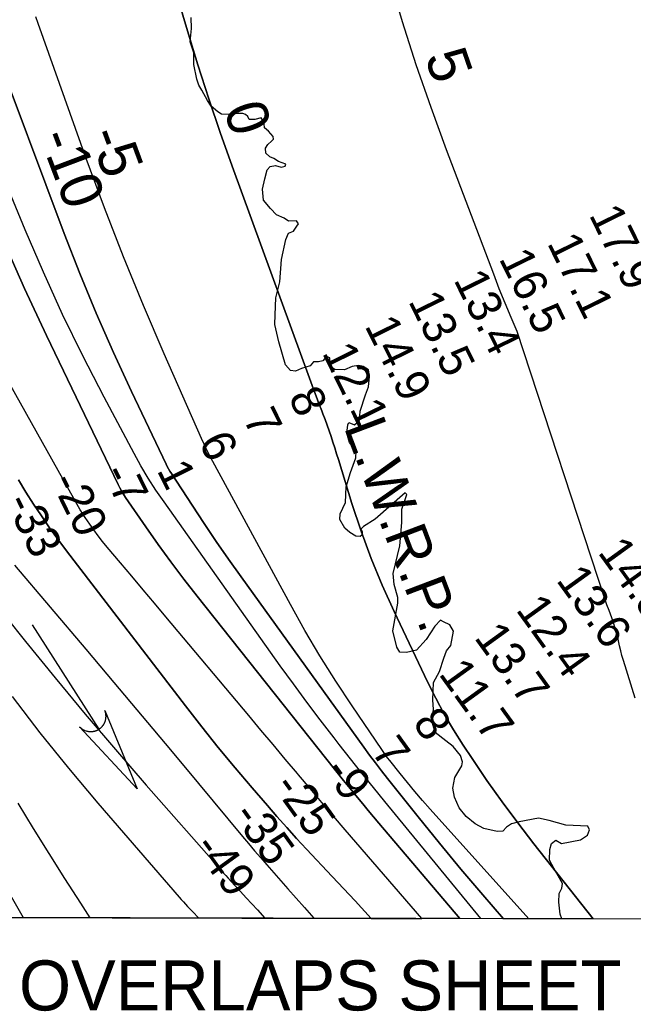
# Model space of a CAD drawing. Extents: x 3177185 to 3215018, y 812988 to 838321.
# Drawn here: x 3198839 to 3200064, y 818172 to 820151 of the extents above; entities that cross this region are included whole.
import ezdxf

# ---------------------------------------------------------------- set-up
doc = ezdxf.new("R2010")
doc.units = 0
for name, color, linetype in [('V-ANNO-TEXT', 7, 'Continuous'), ('V-GRID-FRAM', 7, 'Continuous'), ('V-RIVR-EDGE', 7, 'Continuous'), ('V-RIVR-RANG', 7, 'Continuous'), ('V-STRM-FLOW', 7, 'Continuous'), ('V-TOPO-DPTH', 7, 'Continuous'), ('V-TOPO-MAJR', 7, 'Continuous'), ('V-TOPO-MAJR-IDEN', 7, 'Continuous'), ('V-TOPO-MINR', 7, 'Continuous'), ('V-TOPO-MINR-IDEN', 7, 'Continuous'), ('V-TOPO-WATR', 7, 'Continuous'), ('V-TOPO-WATR-IDEN', 7, 'Continuous')]:
    doc.layers.add(name, color=color, linetype=linetype)

msp = doc.modelspace()

# ---------------------------------------------------------------- linework, layer by layer
at = {"layer": 'V-GRID-FRAM'}
msp.add_lwpolyline([(3181402.4, 836586.1), (3212801.6, 836513), (3212767.2, 818326.1), (3181352.2, 818399.3), (3181402.4, 836586.1)], dxfattribs=at)
at = {"layer": 'V-RIVR-EDGE'}
for points in [[(3199517.3, 819351), (3199518.7, 819369.7), (3199529.2, 819402.3), (3199535.3, 819418.8), (3199537.5, 819439.2), (3199535.4, 819452.7), (3199525, 819459.3), (3199515.4, 819461), (3199502.8, 819459.3), (3199487.6, 819452.8), (3199468.4, 819453.3), (3199460.6, 819457.7), (3199458, 819466.8), (3199458.1, 819476.4), (3199451.6, 819479.4), (3199444.1, 819470.3), (3199435.4, 819468.6), (3199425.5, 819468.6), (3199418.9, 819460.4), (3199401.5, 819455.2), (3199389.8, 819449.6), (3199379.3, 819450.9), (3199369.4, 819462.3), (3199356.4, 819508.4), (3199348.3, 819543.2), (3199348.7, 819562.3), (3199350.1, 819596.2), (3199358, 819627.9), (3199361.6, 819673.1), (3199370, 819713.1), (3199375.2, 819725.7), (3199385.7, 819729.5), (3199392.2, 819739.5), (3199395.3, 819744.3), (3199391.4, 819750), (3199375.7, 819749.6), (3199367, 819755.2), (3199351.4, 819762.2), (3199339.3, 819774.4), (3199325.4, 819791), (3199323.3, 819813.2), (3199328.1, 819834), (3199332.9, 819851.8), (3199339, 819858.3), (3199349.5, 819860.5), (3199360.8, 819857.4), (3199368.6, 819859.1), (3199369.9, 819863.5), (3199355.2, 819868.3), (3199346.5, 819874.4), (3199338.2, 819877.9), (3199330.4, 819884.9), (3199329.6, 819894.9), (3199333.9, 819902.2), (3199341.8, 819909.2), (3199345.3, 819913.1), (3199344.8, 819918.3), (3199335.3, 819929.2), (3199327.5, 819935.7), (3199326.7, 819944), (3199324.1, 819950.5), (3199320.6, 819955.7), (3199308, 819952.7), (3199297.1, 819952.3), (3199294.1, 819958.4), (3199289.7, 819962.3), (3199284.1, 819964.5), (3199275, 819964.5), (3199255.4, 819962.4), (3199241.9, 819963.3), (3199234.6, 819967.7), (3199221.1, 819979), (3199213.7, 819990.3), (3199202.1, 820010.8), (3199196.4, 820020.8), (3199192.6, 820033), (3199186.1, 820062.1), (3199186.2, 820085.6), (3199178.8, 820107.4), (3199181.5, 820133.9), (3199180.7, 820156)], [(3199921.7, 818356), (3199918.3, 818365.1), (3199915.7, 818389), (3199916.2, 818406.8), (3199921.4, 818417.2), (3199923.2, 818426.8), (3199905.4, 818457.3), (3199896.8, 818472.9), (3199897.7, 818494.7), (3199900.8, 818506.4), (3199909.5, 818512.9), (3199920.8, 818506.8), (3199959.1, 818514.1), (3199973, 818523.2), (3199976.9, 818533.6), (3199973.5, 818541), (3199929.6, 818543.3), (3199896.6, 818552.5), (3199875.3, 818557.3), (3199836.1, 818550), (3199820.9, 818545.7), (3199810.9, 818539.2), (3199803.9, 818531.4), (3199792.6, 818530.6), (3199765.7, 818536.3), (3199748.7, 818545.9), (3199730.5, 818560.3), (3199716.2, 818577.7), (3199707.1, 818599), (3199704.1, 818617.3), (3199707.7, 818638.1), (3199722.1, 818661.6), (3199723.4, 818669.8), (3199719.1, 818682), (3199704.4, 818700.3), (3199690, 818711.2), (3199668.8, 818728.2), (3199661.9, 818751.7), (3199665, 818773.9), (3199664.2, 818793.4), (3199665.5, 818827.8), (3199677.3, 818850.3), (3199686.1, 818876.8), (3199691.4, 818891.2), (3199699.6, 818902), (3199705.4, 818930.7), (3199697.6, 818943.3), (3199685.4, 818949.4), (3199678.9, 818952.5), (3199667.6, 818940.3), (3199650.5, 818913.9), (3199631.4, 818892.6), (3199611.4, 818887.9), (3199597.9, 818888.3), (3199591.8, 818898.8), (3199584.1, 818931), (3199593.8, 818986.2), (3199594.2, 818997.5), (3199586.9, 819023.6), (3199584.4, 819045.7), (3199598, 819100.9), (3199602, 819147.8), (3199602.1, 819174.4), (3199611.7, 819203.5), (3199608.7, 819206.9), (3199549, 819154.5), (3199525.5, 819139.8), (3199520.3, 819134.1), (3199522.4, 819129.3), (3199522, 819122.4), (3199518.5, 819119.4), (3199509.8, 819120.2), (3199498.1, 819127.7), (3199488.1, 819136), (3199478.1, 819153.8), (3199479, 819165.1), (3199489.1, 819187.2), (3199490.9, 819219), (3199499.2, 819247.6), (3199510.2, 819276.7), (3199510.6, 819290.2), (3199497.6, 819307.2), (3199492, 819325.9), (3199493.8, 819342.8), (3199496, 819347.6), (3199507.3, 819342.4), (3199517.3, 819351)]]:
    msp.add_lwpolyline(points, dxfattribs=at)
at = {"layer": 'V-STRM-FLOW'}
msp.add_line((3198863.5, 818943.3), (3198996.8, 818734.7), dxfattribs=at)
msp.add_lwpolyline([(3199008.6, 818772), (3199073.1, 818615.4), (3198958.1, 818739.6), (3198960.2, 818737.5), (3198962.5, 818735.7), (3198963.5, 818735), (3198964.4, 818734.5), (3198965.5, 818733.8), (3198966.6, 818733.2), (3198967.5, 818732.8), (3198968.8, 818732.2), (3198970.3, 818731.7), (3198971.1, 818731.4), (3198972.2, 818731.1), (3198973.6, 818730.7), (3198974.7, 818730.5), (3198976, 818730.3), (3198976.8, 818730.2), (3198977.7, 818730.1), (3198978.7, 818730), (3198979.7, 818729.9), (3198980.7, 818729.9), (3198981.6, 818730), (3198982.8, 818730), (3198984, 818730.2), (3198984.9, 818730.3), (3198986, 818730.5), (3198986.9, 818730.6), (3198987.7, 818730.8), (3198988.4, 818731), (3198989.3, 818731.3), (3198990.3, 818731.6), (3198991.2, 818731.9), (3198992.2, 818732.3), (3198993, 818732.7), (3198993.9, 818733.1), (3198994.6, 818733.5), (3198995.7, 818734.1), (3198996.8, 818734.7), (3198997.2, 818735), (3198997.7, 818735.3), (3198998.3, 818735.7), (3198998.8, 818736.2), (3198999.4, 818736.6), (3198999.9, 818737), (3199000.5, 818737.5), (3199000.9, 818737.9), (3199001.5, 818738.5), (3199002.1, 818739), (3199002.4, 818739.4), (3199003.3, 818740.3), (3199003.8, 818740.9), (3199004.1, 818741.3), (3199004.6, 818741.9), (3199005, 818742.5), (3199005.5, 818743.1), (3199006, 818743.9), (3199006.4, 818744.6), (3199006.8, 818745.1), (3199007, 818745.6), (3199007.4, 818746.3), (3199007.7, 818746.9), (3199008.1, 818747.6), (3199008.4, 818748.4), (3199008.7, 818749.1), (3199009.1, 818750.1), (3199009.3, 818750.8), (3199009.6, 818751.6), (3199009.8, 818752.3), (3199009.9, 818753), (3199010.1, 818753.7), (3199010.3, 818754.7), (3199010.3, 818754.7), (3199010.4, 818755.3), (3199010.5, 818755.8), (3199010.6, 818756.5), (3199010.7, 818757.3), (3199010.8, 818758), (3199010.8, 818758.6), (3199010.9, 818759.4), (3199010.9, 818760.2), (3199010.9, 818760.7), (3199010.9, 818761.4), (3199010.8, 818762.4), (3199010.8, 818762.9), (3199010.7, 818763.4), (3199010.7, 818763.8), (3199010.6, 818764.3), (3199010.5, 818765), (3199010.4, 818765.6), (3199010.3, 818766.2), (3199010.2, 818766.9), (3199010, 818767.7), (3199009.9, 818768.2), (3199009.7, 818768.9), (3199009.4, 818769.8), (3199009.2, 818770.5), (3199009, 818771), (3199008.8, 818771.4), (3199008.7, 818771.7)], close=True, dxfattribs=at)
at = {"layer": 'V-TOPO-DPTH'}
for points in [[(3200302.9, 820692.1), (3200255.9, 819753.6), (3200378, 818668.8), (3200455.9, 818354.8), (3199984.6, 818355.9)], [(3199146, 820224), (3199173.7, 820129.8), (3199194.4, 820061.6), (3199216, 819993.8), (3199238.9, 819926.4), (3199262.7, 819859.3), (3199420, 819428.5), (3199425.4, 819414.1), (3199430.8, 819399.7), (3199436.3, 819385.3), (3199441.9, 819370.9), (3199444.3, 819364.6), (3199448.7, 819353.4), (3199452.8, 819342.1), (3199456.8, 819330.7), (3199460.6, 819319.3), (3199464.3, 819307.9), (3199468, 819296.4), (3199471.6, 819284.9), (3199475.2, 819273.4), (3199502.3, 819185.4), (3199520.6, 819130.4), (3199540.4, 819075.9), (3199562.7, 819022.4), (3199586.5, 818969.5), (3199653.3, 818829.3), (3199669.6, 818796.9), (3199686.8, 818764.9), (3199705.3, 818733.8), (3199724.7, 818703.1), (3199742.5, 818676.1), (3199772.1, 818632.6), (3199802.3, 818589.7), (3199833.6, 818547.6), (3199865.7, 818506.1), (3199984.6, 818355.9)], [(3199984.6, 818355.9), (3199865.7, 818506.1), (3199833.6, 818547.6), (3199802.3, 818589.7), (3199772.1, 818632.6), (3199742.5, 818676.1), (3199724.7, 818703.1), (3199705.3, 818733.8), (3199686.8, 818764.9), (3199669.6, 818796.9), (3199653.3, 818829.3), (3199586.5, 818969.5), (3199562.7, 819022.4), (3199540.4, 819075.9), (3199520.6, 819130.4), (3199502.3, 819185.4), (3199475.2, 819273.4), (3199471.6, 819284.9), (3199468, 819296.4), (3199464.3, 819307.9), (3199460.6, 819319.3), (3199456.8, 819330.7), (3199452.8, 819342.1), (3199448.7, 819353.4), (3199444.3, 819364.6), (3199441.9, 819370.9), (3199436.3, 819385.3), (3199430.8, 819399.7), (3199425.4, 819414.1), (3199420, 819428.5), (3199262.7, 819859.3), (3199238.9, 819926.4), (3199216, 819993.8), (3199194.4, 820061.6), (3199173.7, 820129.8), (3199146, 820224)], [(3198781.7, 820111), (3198927.4, 819724.6), (3198958.7, 819644.8), (3198991.3, 819565.6), (3199025.9, 819487.1), (3199061.8, 819409.3), (3199130.9, 819264.3), (3199133.3, 819259.4), (3199135.9, 819254.6), (3199138.7, 819249.9), (3199141.6, 819245.3), (3199182.8, 819181.9), (3199206.7, 819145.8), (3199230.9, 819109.9), (3199255.6, 819074.4), (3199280.7, 819039.1), (3199525.8, 818699.1), (3199537.4, 818683.2), (3199549.1, 818667.5), (3199561.1, 818651.9), (3199573.3, 818636.5), (3199634.5, 818559.7), (3199677, 818507.3), (3199720, 818455.2), (3199763.8, 818403.8), (3199805.2, 818356.3), (3199717.9, 818356.5)], [(3199984.6, 818355.9), (3199805.2, 818356.3), (3199763.8, 818403.8), (3199720, 818455.2), (3199677, 818507.3), (3199634.5, 818559.7), (3199573.3, 818636.5), (3199561.1, 818651.9), (3199549.1, 818667.5), (3199537.4, 818683.2), (3199525.8, 818699.1), (3199280.7, 819039.1), (3199255.6, 819074.4), (3199230.9, 819109.9), (3199206.7, 819145.8), (3199182.8, 819181.9), (3199141.6, 819245.3), (3199138.7, 819249.9), (3199135.9, 819254.6), (3199133.3, 819259.4), (3199130.9, 819264.3), (3199061.8, 819409.3), (3199025.9, 819487.1), (3198991.3, 819565.6), (3198958.7, 819644.8), (3198927.4, 819724.6), (3198781.7, 820111)], [(3199717.9, 818356.5), (3199556.2, 818546.9), (3199545.3, 818559.7), (3199534.5, 818572.5), (3199523.8, 818585.4), (3199513.1, 818598.4), (3199498.5, 818616.1), (3199495.2, 818620.2), (3199491.8, 818624.3), (3199488.5, 818628.4), (3199485.2, 818632.6), (3199192.8, 819000.3), (3199166.3, 819034.4), (3199140.3, 819068.8), (3199115, 819103.7), (3199090.3, 819139), (3199049.9, 819197.8), (3199045.8, 819204.1), (3199042, 819210.5), (3199038.4, 819217), (3199035, 819223.7), (3198891.7, 819521), (3198848.1, 819615), (3198806.3, 819709.8)], [(3198806.3, 819709.8), (3198848.1, 819615), (3198891.7, 819521), (3199035, 819223.7), (3199038.4, 819217), (3199042, 819210.5), (3199045.8, 819204.1), (3199049.9, 819197.8), (3199090.3, 819139), (3199115, 819103.7), (3199140.3, 819068.8), (3199166.3, 819034.4), (3199192.8, 819000.3), (3199485.2, 818632.6), (3199488.5, 818628.4), (3199491.8, 818624.3), (3199495.2, 818620.2), (3199498.5, 818616.1), (3199513.1, 818598.4), (3199523.8, 818585.4), (3199534.5, 818572.5), (3199545.3, 818559.7), (3199556.2, 818546.9), (3199717.9, 818356.5), (3199641.7, 818356.7)], [(3199641.7, 818356.7), (3199488.9, 818533.9), (3199465.5, 818561.2), (3199442.1, 818588.6), (3199418.8, 818616), (3199395.5, 818643.5), (3199393.2, 818646.3), (3199368.9, 818675.2), (3199344.6, 818704.2), (3199320.3, 818733.1), (3199296, 818762.1), (3199130.4, 818959.4), (3199107.8, 818986.3), (3199085.2, 819013.2), (3199062.6, 819040.1), (3199039.9, 819066.9), (3199013.2, 819098.4), (3199004.1, 819109.6), (3198995.1, 819121), (3198986.5, 819132.6), (3198978.2, 819144.5), (3198964.6, 819164.4), (3198963.2, 819166.4), (3198960.7, 819170.6), (3198959.4, 819172.7), (3198698.1, 819637.9)], [(3199540.7, 818356.9), (3199641.7, 818356.7), (3199488.9, 818533.9), (3199465.5, 818561.2), (3199442.1, 818588.6), (3199418.8, 818616), (3199395.5, 818643.5), (3199393.2, 818646.3), (3199368.9, 818675.2), (3199344.6, 818704.2), (3199320.3, 818733.1), (3199296, 818762.1), (3199130.4, 818959.4), (3199107.8, 818986.3), (3199085.2, 819013.2), (3199062.6, 819040.1), (3199039.9, 819066.9), (3199013.2, 819098.4), (3199004.1, 819109.6), (3198995.1, 819121), (3198986.5, 819132.6), (3198978.2, 819144.5), (3198964.6, 819164.4), (3198963.2, 819166.4), (3198960.7, 819170.6), (3198959.4, 819172.7), (3198698.1, 819637.9)], [(3198504.8, 818359.3), (3199540.7, 818356.9), (3199508.4, 818391.7), (3199462.8, 818440.5), (3199411.7, 818495), (3199391.7, 818516.5), (3199371.9, 818538.3), (3199352.5, 818560.2), (3199333.2, 818582.3), (3199302.7, 818617.7), (3199268.7, 818657.9), (3199235.1, 818698.5), (3199202.2, 818739.6), (3199169.7, 818781.2), (3198931.7, 819091.2), (3198914.6, 819114), (3198897.9, 819137.1), (3198881.7, 819160.6), (3198866, 819184.3), (3198850.7, 819208.4), (3198835.7, 819232.7)], [(3198835.7, 819232.7), (3198850.7, 819208.4), (3198866, 819184.3), (3198881.7, 819160.6), (3198897.9, 819137.1), (3198914.6, 819114), (3198931.7, 819091.2), (3199169.7, 818781.2), (3199202.2, 818739.6), (3199235.1, 818698.5), (3199268.7, 818657.9), (3199302.7, 818617.7), (3199333.2, 818582.3), (3199352.5, 818560.2), (3199371.9, 818538.3), (3199391.7, 818516.5), (3199411.7, 818495), (3199462.8, 818440.5), (3199508.4, 818391.7), (3199540.7, 818356.9)]]:
    msp.add_lwpolyline(points, dxfattribs=at)
at = {"layer": 'V-TOPO-MAJR'}
msp.add_lwpolyline([(3198827.8, 819062.4), (3198970.2, 818894.7), (3199026.7, 818827.8), (3199083.1, 818760.9), (3199139.4, 818693.7), (3199195.5, 818626.5), (3199283.5, 818520.7), (3199295.6, 818506.3), (3199307.7, 818492), (3199319.9, 818477.8), (3199332.3, 818463.7), (3199373.9, 818416.2), (3199407.3, 818378.4), (3199426.2, 818357.2)], dxfattribs=at)
at = {"layer": 'V-TOPO-MINR'}
for points in [[(3200068.3, 818797), (3200044.8, 818872.2), (3200041.9, 818881.9), (3200039.3, 818891.6), (3200036.9, 818901.4), (3200034.8, 818911.3), (3200032.6, 818921.1), (3200030.1, 818930.9), (3200027.2, 818940.6), (3200024, 818950.1), (3200016.2, 818971.7), (3200011.9, 818983.3), (3200007.4, 818994.9), (3199832.5, 819528.8), (3199820.2, 819557.2), (3199808.2, 819585.8), (3199796.7, 819614.5), (3199785.5, 819643.4), (3199691.2, 819891.8), (3199660.3, 819976.4), (3199630.9, 820061.5), (3199603.6, 820147.4), (3199577.8, 820233.7)], [(3199856, 818356.2), (3199658.8, 818575.1), (3199643.4, 818592.6), (3199628.1, 818610.3), (3199613.2, 818628.2), (3199598.5, 818646.3), (3199577.7, 818672.3), (3199573.6, 818677.6), (3199569.6, 818683), (3199565.7, 818688.4), (3199561.8, 818693.9), (3199502.6, 818781.1), (3199470, 818830.8), (3199438.4, 818881), (3199408.3, 818932.1), (3199379.2, 818983.9), (3199224.4, 819269.3), (3199218.4, 819280.6), (3199212.6, 819292.1), (3199207.1, 819303.7), (3199201.8, 819315.4), (3199127, 819484.3), (3199085.6, 819580.9), (3199045.5, 819678.1), (3199007.7, 819776.2), (3198971.3, 819874.8), (3198875.3, 820144.1), (3198870.8, 820157.6)], [(3199805.2, 818356.3), (3199763.8, 818403.8), (3199720, 818455.2), (3199677, 818507.3), (3199634.5, 818559.7), (3199573.3, 818636.5), (3199561.1, 818651.9), (3199549.1, 818667.5), (3199537.4, 818683.2), (3199525.8, 818699.1), (3199280.7, 819039.1), (3199255.6, 819074.4), (3199230.9, 819109.9), (3199206.7, 819145.8), (3199182.8, 819181.9), (3199141.6, 819245.3), (3199138.7, 819249.9), (3199135.9, 819254.6), (3199133.3, 819259.4), (3199130.9, 819264.3), (3199061.8, 819409.3), (3199025.9, 819487.1), (3198991.3, 819565.6), (3198958.7, 819644.8), (3198927.4, 819724.6), (3198781.7, 820111)], [(3199759.9, 818356.4), (3199568.2, 818590.3), (3199545.1, 818618.6), (3199522.2, 818647), (3199499.5, 818675.6), (3199476.9, 818704.3), (3199466.5, 818717.6), (3199439.1, 818753.2), (3199412, 818789), (3199385.4, 818825.2), (3199359.1, 818861.6), (3199126.8, 819188.6), (3199110.7, 819212.1), (3199095.3, 819236.1), (3199080.7, 819260.6), (3199066.9, 819285.5), (3199006.9, 819398.2), (3198964.7, 819480.4), (3198924.1, 819563.3), (3198886, 819647.3), (3198849.5, 819732.1), (3198697.7, 820098.9)], [(3199717.9, 818356.5), (3199556.2, 818546.9), (3199545.3, 818559.7), (3199534.5, 818572.5), (3199523.8, 818585.4), (3199513.1, 818598.4), (3199498.5, 818616.1), (3199495.2, 818620.2), (3199491.8, 818624.3), (3199488.5, 818628.4), (3199485.2, 818632.6), (3199192.8, 819000.3), (3199166.3, 819034.4), (3199140.3, 819068.8), (3199115, 819103.7), (3199090.3, 819139), (3199049.9, 819197.8), (3199045.8, 819204.1), (3199042, 819210.5), (3199038.4, 819217), (3199035, 819223.7), (3198891.7, 819521), (3198848.1, 819615), (3198806.3, 819709.8)], [(3199641.7, 818356.7), (3199488.9, 818533.9), (3199465.5, 818561.2), (3199442.1, 818588.6), (3199418.8, 818616), (3199395.5, 818643.5), (3199393.2, 818646.3), (3199368.9, 818675.2), (3199344.6, 818704.2), (3199320.3, 818733.1), (3199296, 818762.1), (3199130.4, 818959.4), (3199107.8, 818986.3), (3199085.2, 819013.2), (3199062.6, 819040.1), (3199039.9, 819066.9), (3199013.2, 819098.4), (3199004.1, 819109.6), (3198995.1, 819121), (3198986.5, 819132.6), (3198978.2, 819144.5), (3198964.6, 819164.4), (3198963.2, 819166.4), (3198960.7, 819170.6), (3198959.4, 819172.7), (3198698.1, 819637.9)], [(3199540.7, 818356.9), (3199508.4, 818391.7), (3199462.8, 818440.5), (3199411.7, 818495), (3199391.7, 818516.5), (3199371.9, 818538.3), (3199352.5, 818560.2), (3199333.2, 818582.3), (3199302.7, 818617.7), (3199268.7, 818657.9), (3199235.1, 818698.5), (3199202.2, 818739.6), (3199169.7, 818781.2), (3198931.7, 819091.2), (3198914.6, 819114), (3198897.9, 819137.1), (3198881.7, 819160.6), (3198866, 819184.3), (3198850.7, 819208.4), (3198835.7, 819232.7)], [(3198770.6, 819008.6), (3198850.2, 818909.6), (3198909.3, 818837.1), (3198969, 818765.1), (3199029.8, 818693.9), (3199091.1, 818623.2), (3199236.8, 818457.7), (3199241.3, 818452.6), (3199245.8, 818447.5), (3199250.3, 818442.5), (3199254.9, 818437.5), (3199268.2, 818422.8), (3199279.5, 818410.5), (3199290.7, 818398.2), (3199302, 818386), (3199313.3, 818373.7), (3199328.4, 818357.4)], [(3198513.8, 818936.3), (3198845.3, 818358.5)], [(3198823.5, 818800.2), (3198878.6, 818727.6), (3198935.8, 818656.7), (3198994.4, 818587), (3199157.1, 818399.2), (3199161.2, 818394.5), (3199165.4, 818389.8), (3199169.7, 818385.2), (3199174, 818380.6), (3199184.9, 818369.1), (3199194.7, 818358.8), (3199195.8, 818357.7)], [(3198834.6, 818587), (3198865.5, 818536.7), (3198896.7, 818486.7), (3198928.2, 818436.8), (3198959.9, 818387.2), (3198978.6, 818358.2)]]:
    msp.add_lwpolyline(points, dxfattribs=at)
at = {"layer": 'V-TOPO-WATR'}
msp.add_lwpolyline([(3199984.6, 818355.9), (3199865.7, 818506.1), (3199833.6, 818547.6), (3199802.3, 818589.7), (3199772.1, 818632.6), (3199742.5, 818676.1), (3199724.7, 818703.1), (3199705.3, 818733.8), (3199686.8, 818764.9), (3199669.6, 818796.9), (3199653.3, 818829.3), (3199586.5, 818969.5), (3199562.7, 819022.4), (3199540.4, 819075.9), (3199520.6, 819130.4), (3199502.3, 819185.4), (3199475.2, 819273.4), (3199471.6, 819284.9), (3199468, 819296.4), (3199464.3, 819307.9), (3199460.6, 819319.3), (3199456.8, 819330.7), (3199452.8, 819342.1), (3199448.7, 819353.4), (3199444.3, 819364.6), (3199441.9, 819370.9), (3199436.3, 819385.3), (3199430.8, 819399.7), (3199425.4, 819414.1), (3199420, 819428.5), (3199262.7, 819859.3), (3199238.9, 819926.4), (3199216, 819993.8), (3199194.4, 820061.6), (3199173.7, 820129.8), (3199146, 820224)], dxfattribs=at)

# ---------------------------------------------------------------- texts
at = {"layer": 'V-ANNO-TEXT'}
msp.add_text('OVERLAPS SHEET 16', height=100, dxfattribs=at).set_placement((3198837, 818173))
at = {"layer": 'V-RIVR-RANG'}
for s, rotation, p in [('17.9', 296.2369, (3199975.1, 819762.2)), ('17.1', 296.2369, (3199891.4, 819705.7)), ('16.5', 296.2369, (3199795.1, 819674.9)), ('13.4', 296.2369, (3199704.6, 819632.4)), ('13.5', 296.2369, (3199614.1, 819589.8)), ('14.9', 296.2369, (3199526.9, 819540.6)), ('12.1', 296.2369, (3199441.8, 819486.9)), ('8', 296.2369, (3199374.2, 819398)), ('7', 296.2369, (3199283.6, 819355.6)), ('6', 296.2369, (3199195.1, 819309)), ('1', 296.2369, (3199111.6, 819252.3)), ('-20', 296.2369, (3198899.8, 819229.6)), ('-7', 296.2369, (3199002.9, 819246.6)), ('-33', 296.2369, (3198808.8, 819188)), ('14.8', 305.8361, (3199992.1, 819087.9)), ('13.6', 305.8361, (3199909, 819032.2)), ('12.4', 305.8361, (3199828.3, 818973.2)), ('13.7', 305.8361, (3199745.1, 818917.6)), ('11.7', 305.8361, (3199674.1, 818845.1)), ('8', 305.8361, (3199621.9, 818746.6)), ('7', 305.8361, (3199539.4, 818689.9)), ('-9', 305.8361, (3199444.5, 818650.6)), ('-25', 305.8361, (3199343.4, 818619.8)), ('-35', 305.8361, (3199261.8, 818561.9)), ('-49', 305.8361, (3199183.9, 818499.1))]:
    msp.add_text(s, height=67, rotation=rotation, dxfattribs=at).set_placement(p)
at = {"layer": 'V-TOPO-MAJR-IDEN'}
msp.add_text('0', height=83, rotation=288.7694, dxfattribs=at).set_placement((3199245.2, 819972.2))
at = {"layer": 'V-TOPO-MINR-IDEN'}
for s, rotation, p in [('5', 289.0855, (3199647.3, 820077.7)), ('-10', 290.6594, (3198876.8, 819917.8)), ('-5', 290.2555, (3198975.8, 819922.5))]:
    msp.add_text(s, height=83, rotation=rotation, dxfattribs=at).set_placement(p)
at = {"layer": 'V-TOPO-WATR-IDEN'}
msp.add_text('L.W.R.P.', height=83, rotation=290.7135, dxfattribs=at).set_placement((3199485.6, 819338.1))

doc.saveas('drawing.dxf')
